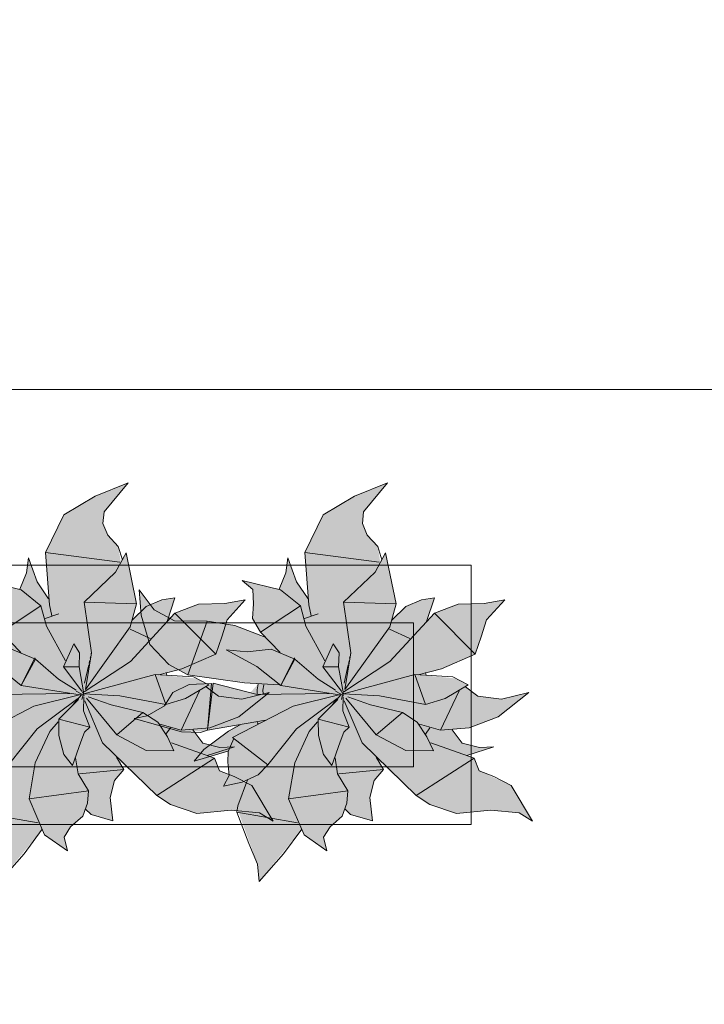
# Model space of a CAD drawing. Header units: millimetres. Extents: x -59761 to 112741, y -57975 to 46221.
# Tile 391 of 421: x 82846 to 84033, y -10067 to -8358. Entities that reach past the tile are written whole.
import ezdxf

# ---------------------------------------------------------------- set-up
doc = ezdxf.new("R2010")
doc.units = ezdxf.units.MM
for name, pattern in [('короткая штриховая', [282.222222, 141.111111, -141.111111]), ('Штриховая', [564.444447, 282.222223, -282.222223]), ('Штрихпунктирная', [670.277762, 352.777767, -176.388884, 0, -141.111112])]:
    doc.linetypes.add(name, pattern=pattern)
for name, color, linetype in [('Интерьер - Мебель', 7, 'Continuous'), ('Элемент модели - Границы зон', 7, 'Continuous'), ('Элемент Модели - Зона', 7, 'Continuous'), ('Элемент Модели - Оси', 2, 'Continuous')]:
    doc.layers.add(name, color=color, linetype=linetype)

msp = doc.modelspace()

# ---------------------------------------------------------------- hatches: boundary and pattern name
at = {"layer": 'Интерьер - Мебель', "linetype": 'Continuous', "lineweight": 0}
for points in [[(83034.1, -9161.92), (82976.86, -9185.35), (82922.54, -9217.93), (82890.68, -9283.32), (82896.07, -9363.23), (82877.31, -9335.48), (82861.22, -9292.44), (82857.59, -9318.31), (82845.95, -9346.91), (82781.81, -9331.79), (82800.42, -9347.31), (82800.14, -9390.13), (82799.54, -9397.7), (82813.86, -9421.11), (82821.91, -9430.06), (82768.01, -9409.55), (82727.22, -9403.05), (82671.13, -9401.64), (82629.4, -9382.62), (82602.92, -9347.87), (82606.74, -9391.67), (82621.45, -9442.88), (82654.73, -9477.57), (82687.77, -9495.58), (82809.55, -9511.28), (82795.65, -9526.55), (82731.55, -9509.89), (82689.59, -9511.92), (82661.81, -9526.25), (82646.94, -9548.96), (82616.8, -9566.58), (82594.48, -9571.37), (82676.76, -9594.15), (82715.74, -9593.45), (82772.19, -9582.69), (82720.43, -9621.28), (82698.27, -9645.3), (82757.61, -9628.39), (82757.83, -9658.32), (82759, -9669.92), (82749.66, -9688.65), (82791.08, -9677.55), (82773.41, -9728.17), (82808.35, -9823.85), (82811.17, -9853.92), (82885.07, -9763.36), (82889.19, -9773.04), (82928.77, -9800.8), (82922.83, -9776.97), (82934.18, -9759.2), (82955.51, -9740.68), (82959.54, -9729.36), (82969.86, -9737.6), (83007.6, -9749.02), (83003.03, -9708.18), (83010.61, -9678.66), (83026.73, -9659.87), (83014.96, -9641.14), (83083.74, -9704.8), (83107.56, -9720.6), (83153.35, -9735.87), (83212.84, -9730.08), (83262.09, -9734.85), (83285.48, -9749.34), (83248.63, -9687.54), (83192.69, -9661.9), (83183.98, -9640.06), (83171.29, -9635.1), (83218.49, -9620.11), (83193.32, -9621.33), (83163.62, -9613.76), (83146.26, -9590.84), (83175.64, -9587.47), (83225.75, -9568.35), (83278.74, -9526.31), (83231.32, -9537.88), (83190.47, -9532.7), (83169.09, -9516.38), (83173.79, -9512.58), (83153.05, -9501.8), (83087.18, -9495.17), (83127.42, -9484.89), (83185.84, -9459.8), (83205.78, -9399.75), (83237.28, -9365.1), (83201.79, -9371.33), (83156.22, -9372.74), (83115.26, -9388.5), (83101.52, -9403), (83115.29, -9362.01), (83092.55, -9365.49), (83065.52, -9376.87), (83041.27, -9400.71), (83048.66, -9372.12), (83030.63, -9283.96), (83021.47, -9300.57), (83016.88, -9272.97), (83007.74, -9263.08), (82996.01, -9246.74), (82990.32, -9232.66), (82992.44, -9212.69)], [(83484.1, -9161.92), (83426.86, -9185.35), (83372.54, -9217.93), (83340.68, -9283.32), (83346.07, -9363.23), (83327.31, -9335.48), (83311.22, -9292.44), (83307.59, -9318.31), (83295.95, -9346.91), (83231.81, -9331.79), (83250.42, -9347.31), (83250.14, -9390.13), (83249.54, -9397.7), (83263.86, -9421.11), (83271.91, -9430.06), (83218.01, -9409.55), (83177.22, -9403.05), (83121.13, -9401.64), (83079.4, -9382.62), (83052.92, -9347.87), (83056.74, -9391.67), (83071.45, -9442.88), (83104.73, -9477.57), (83137.77, -9495.58), (83259.55, -9511.28), (83245.65, -9526.55), (83181.55, -9509.89), (83139.59, -9511.92), (83111.81, -9526.25), (83096.94, -9548.96), (83066.8, -9566.58), (83044.48, -9571.37), (83126.76, -9594.15), (83165.74, -9593.45), (83222.19, -9582.69), (83170.43, -9621.28), (83148.27, -9645.3), (83207.61, -9628.39), (83207.83, -9658.32), (83209, -9669.92), (83199.66, -9688.65), (83241.08, -9677.55), (83223.41, -9728.17), (83258.35, -9823.85), (83261.17, -9853.92), (83335.07, -9763.36), (83339.19, -9773.04), (83378.77, -9800.8), (83372.83, -9776.97), (83384.18, -9759.2), (83405.51, -9740.68), (83409.54, -9729.36), (83419.86, -9737.6), (83457.6, -9749.02), (83453.03, -9708.18), (83460.61, -9678.66), (83476.73, -9659.87), (83464.96, -9641.14), (83533.74, -9704.8), (83557.56, -9720.6), (83603.35, -9735.87), (83662.84, -9730.08), (83712.09, -9734.85), (83735.48, -9749.34), (83698.63, -9687.54), (83642.69, -9661.9), (83633.98, -9640.06), (83621.29, -9635.1), (83668.49, -9620.11), (83643.32, -9621.33), (83613.62, -9613.76), (83596.26, -9590.84), (83625.64, -9587.47), (83675.75, -9568.35), (83728.74, -9526.31), (83681.32, -9537.88), (83640.47, -9532.7), (83619.09, -9516.38), (83623.79, -9512.58), (83603.05, -9501.8), (83537.18, -9495.17), (83577.42, -9484.89), (83635.84, -9459.8), (83655.78, -9399.75), (83687.28, -9365.1), (83651.79, -9371.33), (83606.22, -9372.74), (83565.26, -9388.5), (83551.52, -9403), (83565.29, -9362.01), (83542.55, -9365.49), (83515.52, -9376.87), (83491.27, -9400.71), (83498.66, -9372.12), (83480.63, -9283.96), (83471.47, -9300.57), (83466.88, -9272.97), (83457.74, -9263.08), (83446.01, -9246.74), (83440.32, -9232.66), (83442.44, -9212.69)]]:
    msp.add_hatch(color=255, dxfattribs=at).paths.add_polyline_path(points)

# ---------------------------------------------------------------- linework, layer by layer
at = {"layer": 'Интерьер - Мебель', "color": 7, "linetype": 'Continuous', "lineweight": 15}
for p, q in [((83034.1, -9161.92), (82976.86, -9185.35)), ((83034.1, -9161.92), (82976.86, -9185.35)), ((83034.1, -9161.92), (82992.44, -9212.69)), ((83034.1, -9161.92), (82992.44, -9212.69)), ((83484.1, -9161.92), (83426.86, -9185.35)), ((83484.1, -9161.92), (83426.86, -9185.35)), ((83484.1, -9161.92), (83442.44, -9212.69)), ((83484.1, -9161.92), (83442.44, -9212.69)), ((82976.86, -9185.35), (82922.54, -9217.93)), ((82976.86, -9185.35), (82922.54, -9217.93)), ((83426.86, -9185.35), (83372.54, -9217.93)), ((83426.86, -9185.35), (83372.54, -9217.93)), ((82922.54, -9217.93), (82890.68, -9283.32)), ((82922.54, -9217.93), (82890.68, -9283.32)), ((82992.44, -9212.69), (82990.32, -9232.66)), ((82992.44, -9212.69), (82990.32, -9232.66)), ((83372.54, -9217.93), (83340.68, -9283.32)), ((83372.54, -9217.93), (83340.68, -9283.32)), ((83442.44, -9212.69), (83440.32, -9232.66)), ((83442.44, -9212.69), (83440.32, -9232.66)), ((82990.32, -9232.66), (82998.61, -9253.19)), ((82990.32, -9232.66), (82998.61, -9253.19)), ((83440.32, -9232.66), (83448.61, -9253.19)), ((83440.32, -9232.66), (83448.61, -9253.19)), ((82998.61, -9253.19), (83016.88, -9272.97)), ((82998.61, -9253.19), (83016.88, -9272.97)), ((83448.61, -9253.19), (83466.88, -9272.97)), ((83448.61, -9253.19), (83466.88, -9272.97)), ((83016.88, -9272.97), (83024.18, -9295.76)), ((83016.88, -9272.97), (83024.18, -9295.76)), ((83466.88, -9272.97), (83474.18, -9295.76)), ((83466.88, -9272.97), (83474.18, -9295.76)), ((82861.22, -9292.44), (82857.59, -9318.31)), ((82861.22, -9292.44), (82857.59, -9318.31)), ((82861.22, -9292.44), (82876.2, -9333.84)), ((82861.22, -9292.44), (82876.2, -9333.84)), ((82890.68, -9283.32), (83019.68, -9299.61)), ((82890.68, -9283.32), (82897.56, -9373.87)), ((82890.68, -9283.32), (83019.68, -9299.61)), ((82890.68, -9283.32), (82897.56, -9373.87)), ((83030.63, -9283.96), (83012.3, -9317.18)), ((83030.63, -9283.96), (83012.3, -9317.18)), ((83030.63, -9283.96), (83048.66, -9372.12)), ((83030.63, -9283.96), (83048.66, -9372.12)), ((83311.22, -9292.44), (83307.59, -9318.31)), ((83311.22, -9292.44), (83307.59, -9318.31)), ((83311.22, -9292.44), (83326.2, -9333.84)), ((83311.22, -9292.44), (83326.2, -9333.84)), ((83340.68, -9283.32), (83469.68, -9299.61)), ((83340.68, -9283.32), (83347.56, -9373.87)), ((83340.68, -9283.32), (83469.68, -9299.61)), ((83340.68, -9283.32), (83347.56, -9373.87)), ((83480.63, -9283.96), (83462.3, -9317.18)), ((83480.63, -9283.96), (83462.3, -9317.18)), ((83480.63, -9283.96), (83498.66, -9372.12)), ((83480.63, -9283.96), (83498.66, -9372.12)), ((82857.59, -9318.31), (82845.95, -9346.91)), ((82857.59, -9318.31), (82845.95, -9346.91)), ((83012.3, -9317.18), (82957.47, -9369.38)), ((83012.3, -9317.18), (82957.47, -9369.38)), ((83307.59, -9318.31), (83295.95, -9346.91)), ((83307.59, -9318.31), (83295.95, -9346.91)), ((83462.3, -9317.18), (83407.47, -9369.38)), ((83462.3, -9317.18), (83407.47, -9369.38)), ((82781.81, -9331.79), (82848.41, -9348.17)), ((82781.81, -9331.79), (82848.41, -9348.17)), ((82876.2, -9333.84), (82896.07, -9363.23)), ((82876.2, -9333.84), (82896.07, -9363.23)), ((83231.81, -9331.79), (83250.42, -9347.31)), ((83231.81, -9331.79), (83298.41, -9348.17)), ((83231.81, -9331.79), (83250.42, -9347.31)), ((83231.81, -9331.79), (83298.41, -9348.17)), ((83326.2, -9333.84), (83346.07, -9363.23)), ((83326.2, -9333.84), (83346.07, -9363.23)), ((82848.41, -9348.17), (82882.79, -9375.65)), ((82848.41, -9348.17), (82882.79, -9375.65)), ((83052.92, -9347.87), (83056.74, -9391.67)), ((83052.92, -9347.87), (83079.4, -9382.62)), ((83052.92, -9347.87), (83056.74, -9391.67)), ((83052.92, -9347.87), (83079.4, -9382.62)), ((83115.29, -9362), (83092.55, -9365.49)), ((83115.29, -9362), (83092.55, -9365.49)), ((83115.29, -9362), (83101.52, -9403)), ((83115.29, -9362), (83101.52, -9403)), ((83250.42, -9347.31), (83251.58, -9372.16)), ((83250.42, -9347.31), (83251.58, -9372.16)), ((83298.41, -9348.17), (83332.79, -9375.65)), ((83298.41, -9348.17), (83332.79, -9375.65)), ((83565.29, -9362), (83542.55, -9365.49)), ((83565.29, -9362), (83542.55, -9365.49)), ((83565.29, -9362), (83551.52, -9403)), ((83565.29, -9362), (83551.52, -9403)), ((82882.79, -9375.65), (82813.86, -9421.11)), ((82882.79, -9375.65), (82813.86, -9421.11)), ((82882.79, -9375.65), (82892.48, -9411.21)), ((82882.79, -9375.65), (82892.48, -9411.21)), ((82897.56, -9373.87), (82901.48, -9392.91)), ((82897.56, -9373.87), (82901.48, -9392.91)), ((82957.47, -9369.38), (83048.66, -9372.11)), ((82957.47, -9369.38), (82970.3, -9457.25)), ((82957.47, -9369.38), (83048.66, -9372.11)), ((82957.47, -9369.38), (82970.3, -9457.25)), ((83048.66, -9372.12), (83037.63, -9412.13)), ((83048.66, -9372.12), (83037.63, -9412.13)), ((83065.52, -9376.86), (83041.27, -9400.71)), ((83065.52, -9376.86), (83041.27, -9400.71)), ((83092.55, -9365.49), (83065.52, -9376.86)), ((83092.55, -9365.49), (83065.52, -9376.86)), ((83156.22, -9372.74), (83115.26, -9388.5)), ((83156.22, -9372.74), (83115.26, -9388.5)), ((83201.79, -9371.33), (83156.22, -9372.74)), ((83201.79, -9371.33), (83156.22, -9372.74)), ((83237.28, -9365.1), (83201.79, -9371.33)), ((83237.28, -9365.1), (83201.79, -9371.33)), ((83237.28, -9365.1), (83205.78, -9399.75)), ((83237.28, -9365.1), (83205.78, -9399.75)), ((83251.58, -9372.16), (83249.54, -9397.7)), ((83251.58, -9372.16), (83249.54, -9397.7)), ((83332.79, -9375.65), (83263.86, -9421.11)), ((83332.79, -9375.65), (83263.86, -9421.11)), ((83332.79, -9375.65), (83342.48, -9411.21)), ((83332.79, -9375.65), (83342.48, -9411.21)), ((83347.56, -9373.87), (83351.48, -9392.91)), ((83347.56, -9373.87), (83351.48, -9392.91)), ((83407.47, -9369.38), (83498.66, -9372.11)), ((83407.47, -9369.38), (83420.3, -9457.25)), ((83407.47, -9369.38), (83498.66, -9372.11)), ((83407.47, -9369.38), (83420.3, -9457.25)), ((83498.66, -9372.12), (83487.63, -9412.13)), ((83498.66, -9372.12), (83487.63, -9412.13)), ((83515.52, -9376.86), (83491.27, -9400.71)), ((83515.52, -9376.86), (83491.27, -9400.71)), ((83542.55, -9365.49), (83515.52, -9376.86)), ((83542.55, -9365.49), (83515.52, -9376.86)), ((83606.22, -9372.74), (83565.26, -9388.5)), ((83606.22, -9372.74), (83565.26, -9388.5)), ((83651.79, -9371.33), (83606.22, -9372.74)), ((83651.79, -9371.33), (83606.22, -9372.74)), ((83687.28, -9365.1), (83651.79, -9371.33)), ((83687.28, -9365.1), (83651.79, -9371.33)), ((83687.28, -9365.1), (83655.78, -9399.75)), ((83687.28, -9365.1), (83655.78, -9399.75)), ((82913.71, -9389.62), (82889.86, -9397.84)), ((82913.71, -9389.62), (82889.86, -9397.84)), ((83115.26, -9388.5), (83038.08, -9471.99)), ((83115.26, -9388.5), (83038.08, -9471.99)), ((83056.74, -9391.67), (83071.45, -9442.88)), ((83056.74, -9391.67), (83071.45, -9442.88)), ((83079.4, -9382.62), (83114.45, -9401.59)), ((83079.4, -9382.62), (83114.45, -9401.59)), ((83115.26, -9388.5), (83185.84, -9459.8)), ((83115.26, -9388.5), (83185.84, -9459.8)), ((83249.54, -9397.7), (83263.86, -9421.11)), ((83249.54, -9397.7), (83263.86, -9421.11)), ((83363.71, -9389.62), (83339.86, -9397.84)), ((83363.71, -9389.62), (83339.86, -9397.84)), ((83565.26, -9388.5), (83488.08, -9471.99)), ((83565.26, -9388.5), (83488.08, -9471.99)), ((83565.26, -9388.5), (83635.84, -9459.8)), ((83565.26, -9388.5), (83635.84, -9459.8)), ((82892.48, -9411.21), (82925.12, -9471.09)), ((82892.48, -9411.21), (82925.12, -9471.09)), ((83037.63, -9412.13), (82960, -9520.82)), ((83037.63, -9412.13), (82960, -9520.82)), ((83114.45, -9401.59), (83170.83, -9402.04)), ((83114.45, -9401.59), (83170.83, -9402.04)), ((83170.83, -9402.04), (83137.77, -9495.58)), ((83170.83, -9402.04), (83137.77, -9495.58)), ((83170.83, -9402.04), (83219.32, -9409.76)), ((83170.83, -9402.04), (83219.32, -9409.76)), ((83205.78, -9399.75), (83196.61, -9429.6)), ((83205.78, -9399.75), (83196.61, -9429.6)), ((83219.32, -9409.76), (83271.91, -9430.06)), ((83219.32, -9409.76), (83271.91, -9430.06)), ((83342.48, -9411.21), (83375.12, -9471.09)), ((83342.48, -9411.21), (83375.12, -9471.09)), ((83487.63, -9412.13), (83410, -9520.82)), ((83487.63, -9412.13), (83410, -9520.82)), ((83655.78, -9399.75), (83646.61, -9429.6)), ((83655.78, -9399.75), (83646.61, -9429.6)), ((82813.86, -9421.11), (82847.74, -9456.57)), ((82813.86, -9421.11), (82847.74, -9456.57)), ((83037.59, -9416.37), (83072.36, -9432.33)), ((83037.59, -9416.37), (83072.36, -9432.33)), ((83196.61, -9429.6), (83185.84, -9459.8)), ((83196.61, -9429.6), (83185.84, -9459.8)), ((83263.86, -9421.11), (83297.74, -9456.57)), ((83263.86, -9421.11), (83297.74, -9456.57)), ((83487.59, -9416.37), (83522.36, -9432.33)), ((83487.59, -9416.37), (83522.36, -9432.33)), ((83646.61, -9429.6), (83635.84, -9459.8)), ((83646.61, -9429.6), (83635.84, -9459.8)), ((82939.69, -9441.52), (82921.86, -9481.59)), ((82939.69, -9441.52), (82921.86, -9481.59)), ((82939.69, -9441.52), (82949.91, -9457.45)), ((82939.69, -9441.52), (82949.91, -9457.45)), ((83071.45, -9442.88), (83104.73, -9477.57)), ((83071.45, -9442.88), (83104.73, -9477.57)), ((83389.69, -9441.52), (83371.86, -9481.59)), ((83389.69, -9441.52), (83371.86, -9481.59)), ((83389.69, -9441.52), (83399.91, -9457.45)), ((83389.69, -9441.52), (83399.91, -9457.45)), ((82831.87, -9450.71), (82873.3, -9468.31)), ((82831.87, -9450.71), (82873.3, -9468.31)), ((82872.46, -9465.7), (82848.76, -9514.02)), ((82872.46, -9465.7), (82848.76, -9514.02)), ((82872.46, -9465.7), (82873.3, -9468.31)), ((82872.46, -9465.7), (82873.3, -9468.31)), ((82949.91, -9457.45), (82949.05, -9481.34)), ((82949.91, -9457.45), (82949.05, -9481.34)), ((82970.3, -9457.25), (82960, -9520.82)), ((82970.3, -9457.25), (82960, -9520.82)), ((82968.57, -9464.39), (82968.08, -9466.62)), ((82968.57, -9464.39), (82968.08, -9466.62)), ((82970.03, -9457.69), (82969.78, -9458.81)), ((82970.03, -9457.69), (82969.78, -9458.81)), ((83185.84, -9459.8), (83127.42, -9484.89)), ((83185.84, -9459.8), (83127.42, -9484.89)), ((83203.92, -9452.1), (83240.75, -9455.35)), ((83203.92, -9452.1), (83257.51, -9481.04)), ((83203.92, -9452.1), (83240.75, -9455.35)), ((83203.92, -9452.1), (83257.51, -9481.04)), ((83281.87, -9450.71), (83240.75, -9455.35)), ((83281.87, -9450.71), (83240.75, -9455.35)), ((83281.87, -9450.71), (83323.3, -9468.31)), ((83281.87, -9450.71), (83323.3, -9468.31)), ((83322.46, -9465.7), (83298.76, -9514.02)), ((83322.46, -9465.7), (83298.76, -9514.02)), ((83322.46, -9465.7), (83323.3, -9468.31)), ((83322.46, -9465.7), (83323.3, -9468.31)), ((83399.91, -9457.45), (83399.05, -9481.34)), ((83399.91, -9457.45), (83399.05, -9481.34)), ((83420.3, -9457.25), (83410, -9520.82)), ((83420.3, -9457.25), (83410, -9520.82)), ((83418.57, -9464.39), (83418.08, -9466.62)), ((83418.57, -9464.39), (83418.08, -9466.62)), ((83420.03, -9457.69), (83419.78, -9458.81)), ((83420.03, -9457.69), (83419.78, -9458.81)), ((83635.84, -9459.8), (83577.42, -9484.89)), ((83635.84, -9459.8), (83577.42, -9484.89)), ((82807.51, -9481.04), (82848.76, -9514.02)), ((82807.51, -9481.04), (82848.76, -9514.02)), ((82873.3, -9468.31), (82848.76, -9514.02)), ((82873.3, -9468.31), (82848.76, -9514.02)), ((82873.3, -9468.31), (82913.37, -9502.94)), ((82873.3, -9468.31), (82913.37, -9502.94)), ((82949.05, -9481.34), (82921.86, -9481.59)), ((82949.05, -9481.34), (82921.86, -9481.59)), ((82921.86, -9481.59), (82953.88, -9523.87)), ((82921.86, -9481.59), (82953.88, -9523.87)), ((82949.05, -9481.34), (82957.33, -9528.43)), ((82949.05, -9481.34), (82957.33, -9528.43)), ((83038.08, -9471.99), (82958.01, -9524.75)), ((83038.08, -9471.99), (82958.01, -9524.75)), ((82965.64, -9477.78), (82958.6, -9510.1)), ((82965.64, -9477.78), (82958.6, -9510.1)), ((82967.11, -9471.09), (82966.14, -9475.55)), ((82967.11, -9471.09), (82966.14, -9475.55)), ((83104.73, -9477.57), (83137.77, -9495.58)), ((83104.73, -9477.57), (83137.77, -9495.58)), ((83257.51, -9481.04), (83298.76, -9514.02)), ((83257.51, -9481.04), (83298.76, -9514.02)), ((83323.3, -9468.31), (83298.76, -9514.02)), ((83323.3, -9468.31), (83298.76, -9514.02)), ((83323.3, -9468.31), (83363.37, -9502.94)), ((83323.3, -9468.31), (83363.37, -9502.94)), ((83399.05, -9481.34), (83371.86, -9481.59)), ((83399.05, -9481.34), (83371.86, -9481.59)), ((83371.86, -9481.59), (83403.88, -9523.87)), ((83371.86, -9481.59), (83403.88, -9523.87)), ((83399.05, -9481.34), (83407.33, -9528.43)), ((83399.05, -9481.34), (83407.33, -9528.43)), ((83488.08, -9471.99), (83408.01, -9524.75)), ((83488.08, -9471.99), (83408.01, -9524.75)), ((83415.64, -9477.78), (83408.6, -9510.1)), ((83415.64, -9477.78), (83408.6, -9510.1)), ((83417.11, -9471.09), (83416.14, -9475.55)), ((83417.11, -9471.09), (83416.14, -9475.55)), ((83081.18, -9494.81), (82957.33, -9528.43)), ((83081.18, -9494.81), (82957.33, -9528.43)), ((83081.18, -9494.81), (83147.21, -9498.76)), ((83081.18, -9494.81), (83099.5, -9546.65)), ((83081.18, -9494.81), (83147.21, -9498.76)), ((83081.18, -9494.81), (83099.5, -9546.65)), ((83127.42, -9484.89), (83087.21, -9495.16)), ((83127.42, -9484.89), (83087.21, -9495.16)), ((83099.79, -9491.57), (83101.19, -9495.93)), ((83099.79, -9491.57), (83101.19, -9495.93)), ((83137.77, -9495.58), (83235.92, -9509.37)), ((83137.77, -9495.58), (83235.92, -9509.37)), ((83147.21, -9498.76), (83173.79, -9512.58)), ((83147.21, -9498.76), (83173.79, -9512.58)), ((83531.18, -9494.81), (83407.33, -9528.43)), ((83531.18, -9494.81), (83407.33, -9528.43)), ((83531.18, -9494.81), (83597.21, -9498.76)), ((83531.18, -9494.81), (83549.5, -9546.65)), ((83531.18, -9494.81), (83597.21, -9498.76)), ((83531.18, -9494.81), (83549.5, -9546.65)), ((83577.42, -9484.89), (83537.21, -9495.16)), ((83577.42, -9484.89), (83537.21, -9495.16)), ((83549.79, -9491.57), (83551.19, -9495.93)), ((83549.79, -9491.57), (83551.19, -9495.93)), ((83597.21, -9498.76), (83623.79, -9512.58)), ((83597.21, -9498.76), (83623.79, -9512.58)), ((82848.76, -9514.02), (82950.79, -9529.93)), ((82848.76, -9514.02), (82950.79, -9529.93)), ((82913.37, -9502.94), (82943.73, -9522.13)), ((82913.37, -9502.94), (82943.73, -9522.13)), ((83139.6, -9511.92), (83111.81, -9526.25)), ((83139.6, -9511.92), (83111.81, -9526.25)), ((83173.79, -9512.58), (83133.75, -9536.51)), ((83173.79, -9512.58), (83133.75, -9536.51)), ((83178.36, -9510.57), (83139.6, -9511.92)), ((83178.36, -9510.57), (83139.6, -9511.92)), ((83169.09, -9516.38), (83190.47, -9532.7)), ((83169.09, -9516.38), (83190.47, -9532.7)), ((83178.36, -9510.57), (83171.9, -9591.43)), ((83178.36, -9510.57), (83171.9, -9591.43)), ((83181.55, -9509.89), (83172.43, -9587.03)), ((83181.55, -9509.89), (83172.43, -9587.03)), ((83181.55, -9509.89), (83258.01, -9529.77)), ((83181.55, -9509.89), (83258.01, -9529.77)), ((83235.92, -9509.37), (83295.93, -9512.58)), ((83235.92, -9509.37), (83295.93, -9512.58)), ((83259.55, -9511.28), (83257.53, -9521.35)), ((83259.55, -9511.28), (83257.53, -9521.35)), ((83269.42, -9512.55), (83267.56, -9521.82)), ((83269.42, -9512.55), (83267.56, -9521.82)), ((83298.76, -9514.02), (83400.79, -9529.93)), ((83298.76, -9514.02), (83400.79, -9529.93)), ((83363.37, -9502.94), (83393.73, -9522.13)), ((83363.37, -9502.94), (83393.73, -9522.13)), ((83623.79, -9512.58), (83583.75, -9536.51)), ((83623.79, -9512.58), (83583.75, -9536.51)), ((83619.09, -9516.38), (83640.47, -9532.7)), ((83619.09, -9516.38), (83640.47, -9532.7)), ((82932.94, -9527.63), (82808.01, -9529.77)), ((82932.94, -9527.63), (82808.01, -9529.77)), ((82951.74, -9529.8), (82870.45, -9549.79)), ((82951.74, -9529.8), (82870.45, -9549.79)), ((82952.96, -9530.08), (82938.5, -9546.98)), ((82952.96, -9530.08), (82938.5, -9546.98)), ((82943.88, -9523.56), (82957.78, -9531.02)), ((82943.88, -9523.56), (82957.78, -9531.02)), ((82955.73, -9530.08), (82953.82, -9538)), ((82955.73, -9530.08), (82953.82, -9538)), ((82954.18, -9524.42), (82957.78, -9531.02)), ((82954.18, -9524.42), (82957.78, -9531.02)), ((82956.83, -9525.56), (82956.28, -9527.82)), ((82956.83, -9525.56), (82956.28, -9527.82)), ((82956.47, -9527.29), (82957.33, -9528.43)), ((82956.47, -9527.29), (82957.33, -9528.43)), ((82957.18, -9533.85), (82956.53, -9557.81)), ((82957.18, -9533.85), (82956.53, -9557.81)), ((82957.33, -9528.43), (83019.73, -9531.7)), ((82957.33, -9528.43), (83019.73, -9531.7)), ((82964.82, -9533.52), (83004.36, -9547.55)), ((82964.82, -9533.52), (83004.36, -9547.55)), ((83019.73, -9531.7), (83099.5, -9546.65)), ((83019.73, -9531.7), (83099.5, -9546.65)), ((83111.81, -9526.25), (83096.94, -9548.96)), ((83111.81, -9526.25), (83096.94, -9548.96)), ((83158.02, -9523.32), (83125.72, -9591.22)), ((83158.02, -9523.32), (83125.72, -9591.22)), ((83190.47, -9532.7), (83231.32, -9537.88)), ((83190.47, -9532.7), (83231.32, -9537.88)), ((83278.74, -9526.31), (83225.75, -9568.35)), ((83278.74, -9526.31), (83225.75, -9568.35)), ((83278.74, -9526.31), (83231.32, -9537.88)), ((83278.74, -9526.31), (83231.32, -9537.88)), ((83257.53, -9521.35), (83257.98, -9529.15)), ((83257.53, -9521.35), (83257.98, -9529.15)), ((83382.94, -9527.63), (83258.01, -9529.77)), ((83382.94, -9527.63), (83258.01, -9529.77)), ((83267.56, -9521.82), (83267.94, -9528.36)), ((83267.56, -9521.82), (83267.94, -9528.36)), ((83401.74, -9529.8), (83320.45, -9549.79)), ((83401.74, -9529.8), (83320.45, -9549.79)), ((83402.96, -9530.08), (83388.5, -9546.98)), ((83402.96, -9530.08), (83388.5, -9546.98)), ((83393.88, -9523.56), (83407.78, -9531.02)), ((83393.88, -9523.56), (83407.78, -9531.02)), ((83405.73, -9530.08), (83403.82, -9538)), ((83405.73, -9530.08), (83403.82, -9538)), ((83404.18, -9524.42), (83407.78, -9531.02)), ((83404.18, -9524.42), (83407.78, -9531.02)), ((83406.83, -9525.56), (83406.28, -9527.82)), ((83406.83, -9525.56), (83406.28, -9527.82)), ((83406.47, -9527.29), (83407.33, -9528.43)), ((83406.47, -9527.29), (83407.33, -9528.43)), ((83407.18, -9533.85), (83406.53, -9557.81)), ((83407.18, -9533.85), (83406.53, -9557.81)), ((83407.33, -9528.43), (83469.73, -9531.7)), ((83407.33, -9528.43), (83469.73, -9531.7)), ((83414.82, -9533.52), (83454.36, -9547.55)), ((83414.82, -9533.52), (83454.36, -9547.55)), ((83469.73, -9531.7), (83549.5, -9546.65)), ((83469.73, -9531.7), (83549.5, -9546.65)), ((83608.02, -9523.32), (83575.72, -9591.22)), ((83608.02, -9523.32), (83575.72, -9591.22)), ((83640.47, -9532.7), (83681.32, -9537.88)), ((83640.47, -9532.7), (83681.32, -9537.88)), ((83728.74, -9526.31), (83675.75, -9568.35)), ((83728.74, -9526.31), (83675.75, -9568.35)), ((83728.74, -9526.31), (83681.32, -9537.88)), ((83728.74, -9526.31), (83681.32, -9537.88)), ((82870.45, -9549.79), (82765.27, -9604.43)), ((82870.45, -9549.79), (82765.27, -9604.43)), ((82946.54, -9536.48), (82876.2, -9588.99)), ((82946.54, -9536.48), (82876.2, -9588.99)), ((82947.66, -9538.18), (82913.55, -9572.61)), ((82947.66, -9538.18), (82913.55, -9572.61)), ((82958.86, -9540.3), (82989.7, -9613.44)), ((82958.86, -9540.3), (82989.7, -9613.44)), ((82961.56, -9535.62), (83014.29, -9599.79)), ((82961.56, -9535.62), (83014.29, -9599.79)), ((83004.36, -9547.55), (83059.72, -9560.76)), ((83004.36, -9547.55), (83059.72, -9560.76)), ((83096.94, -9548.96), (83066.8, -9566.58)), ((83096.94, -9548.96), (83066.8, -9566.58)), ((83133.75, -9536.51), (83099.5, -9546.65)), ((83133.75, -9536.51), (83099.5, -9546.65)), ((83320.45, -9549.79), (83215.27, -9604.43)), ((83320.45, -9549.79), (83215.27, -9604.43)), ((83396.54, -9536.48), (83326.2, -9588.99)), ((83396.54, -9536.48), (83326.2, -9588.99)), ((83397.66, -9538.18), (83363.55, -9572.61)), ((83397.66, -9538.18), (83363.55, -9572.61)), ((83408.86, -9540.3), (83439.7, -9613.44)), ((83408.86, -9540.3), (83439.7, -9613.44)), ((83411.56, -9535.62), (83464.29, -9599.79)), ((83411.56, -9535.62), (83464.29, -9599.79)), ((83454.36, -9547.55), (83509.72, -9560.76)), ((83454.36, -9547.55), (83509.72, -9560.76)), ((83583.75, -9536.51), (83549.5, -9546.65)), ((83583.75, -9536.51), (83549.5, -9546.65)), ((82956.53, -9557.81), (82967.32, -9586.17)), ((82956.53, -9557.81), (82967.32, -9586.17)), ((83059.72, -9560.76), (83014.29, -9599.79)), ((83059.72, -9560.76), (83014.29, -9599.79)), ((83066.8, -9566.58), (83044.48, -9571.37)), ((83066.8, -9566.58), (83044.48, -9571.37)), ((83059.72, -9560.76), (83085.55, -9577.53)), ((83059.72, -9560.76), (83085.55, -9577.53)), ((83225.75, -9568.35), (83175.64, -9587.47)), ((83225.75, -9568.35), (83175.64, -9587.47)), ((83406.53, -9557.81), (83417.32, -9586.17)), ((83406.53, -9557.81), (83417.32, -9586.17)), ((83509.72, -9560.76), (83464.29, -9599.79)), ((83509.72, -9560.76), (83464.29, -9599.79)), ((83509.72, -9560.76), (83535.55, -9577.53)), ((83509.72, -9560.76), (83535.55, -9577.53)), ((83675.75, -9568.35), (83625.64, -9587.47)), ((83675.75, -9568.35), (83625.64, -9587.47)), ((82912.71, -9577.12), (82898.26, -9594.02)), ((82912.71, -9577.12), (82898.26, -9594.02)), ((82913.55, -9572.61), (82967.32, -9586.17)), ((82913.55, -9572.61), (82913.95, -9600.41)), ((82913.55, -9572.61), (82967.32, -9586.17)), ((82913.55, -9572.61), (82913.95, -9600.41)), ((83044.48, -9571.37), (83126.76, -9594.15)), ((83044.48, -9571.37), (83126.76, -9594.15)), ((83085.55, -9577.53), (83102.3, -9603.21)), ((83085.55, -9577.53), (83102.3, -9603.21)), ((83089.08, -9581.04), (83125.72, -9591.22)), ((83089.08, -9581.04), (83125.72, -9591.22)), ((83272.48, -9573.94), (83171.9, -9591.43)), ((83272.48, -9573.94), (83171.9, -9591.43)), ((83228.3, -9582), (83208.32, -9593.38)), ((83228.3, -9582), (83208.32, -9593.38)), ((83257.78, -9578.25), (83259.27, -9580.51)), ((83257.78, -9578.25), (83259.27, -9580.51)), ((83362.71, -9577.12), (83348.26, -9594.02)), ((83362.71, -9577.12), (83348.26, -9594.02)), ((83363.55, -9572.61), (83417.32, -9586.17)), ((83363.55, -9572.61), (83363.95, -9600.41)), ((83363.55, -9572.61), (83417.32, -9586.17)), ((83363.55, -9572.61), (83363.95, -9600.41)), ((83535.55, -9577.53), (83552.3, -9603.21)), ((83535.55, -9577.53), (83552.3, -9603.21)), ((83539.08, -9581.04), (83575.72, -9591.22)), ((83539.08, -9581.04), (83575.72, -9591.22)), ((82876.2, -9588.99), (82826.3, -9651.29)), ((82876.2, -9588.99), (82826.3, -9651.29)), ((82898.26, -9594.02), (82873.04, -9648.23)), ((82898.26, -9594.02), (82873.04, -9648.23)), ((82913.95, -9600.41), (82922.62, -9633.92)), ((82913.95, -9600.41), (82922.62, -9633.92)), ((82958.25, -9595.09), (82951.69, -9611.83)), ((82958.25, -9595.09), (82951.69, -9611.83)), ((82967.32, -9586.17), (82958.25, -9595.09)), ((82967.32, -9586.17), (82958.25, -9595.09)), ((83014.29, -9599.79), (83065.45, -9626.46)), ((83014.29, -9599.79), (83065.45, -9626.46)), ((83107.37, -9587.17), (83099.63, -9598.33)), ((83107.37, -9587.17), (83099.63, -9598.33)), ((83175.64, -9587.47), (83125.72, -9591.22)), ((83175.64, -9587.47), (83125.72, -9591.22)), ((83126.76, -9594.15), (83159.57, -9595.47)), ((83126.76, -9594.15), (83159.57, -9595.47)), ((83146.26, -9590.84), (83163.62, -9613.76)), ((83146.26, -9590.84), (83163.62, -9613.76)), ((83171.9, -9591.43), (83159.57, -9595.47)), ((83171.9, -9591.43), (83159.57, -9595.47)), ((83208.32, -9593.38), (83165.58, -9624.86)), ((83208.32, -9593.38), (83165.58, -9624.86)), ((83326.2, -9588.99), (83276.3, -9651.29)), ((83326.2, -9588.99), (83276.3, -9651.29)), ((83348.26, -9594.02), (83323.04, -9648.23)), ((83348.26, -9594.02), (83323.04, -9648.23)), ((83363.95, -9600.41), (83372.62, -9633.92)), ((83363.95, -9600.41), (83372.62, -9633.92)), ((83408.25, -9595.09), (83401.69, -9611.83)), ((83408.25, -9595.09), (83401.69, -9611.83)), ((83417.32, -9586.17), (83408.25, -9595.09)), ((83417.32, -9586.17), (83408.25, -9595.09)), ((83464.29, -9599.79), (83515.45, -9626.46)), ((83464.29, -9599.79), (83515.45, -9626.46)), ((83557.37, -9587.17), (83549.63, -9598.33)), ((83557.37, -9587.17), (83549.63, -9598.33)), ((83625.64, -9587.47), (83575.72, -9591.22)), ((83625.64, -9587.47), (83575.72, -9591.22)), ((83596.26, -9590.84), (83613.62, -9613.76)), ((83596.26, -9590.84), (83613.62, -9613.76)), ((82951.69, -9611.83), (82937.47, -9652.53)), ((82951.69, -9611.83), (82937.47, -9652.53)), ((82989.7, -9613.44), (83083.74, -9704.8)), ((82989.7, -9613.44), (83083.74, -9704.8)), ((83102.3, -9603.21), (83113.44, -9627.31)), ((83102.3, -9603.21), (83113.44, -9627.31)), ((83109.01, -9613.22), (83183.98, -9640.06)), ((83109.01, -9613.22), (83183.98, -9640.06)), ((83163.62, -9613.76), (83193.32, -9621.33)), ((83163.62, -9613.76), (83193.32, -9621.33)), ((83217.3, -9606), (83207.61, -9628.39)), ((83217.3, -9606), (83207.61, -9628.39)), ((83215.27, -9604.43), (83276.3, -9651.29)), ((83215.27, -9604.43), (83276.3, -9651.29)), ((83401.69, -9611.83), (83387.47, -9652.53)), ((83401.69, -9611.83), (83387.47, -9652.53)), ((83439.7, -9613.44), (83533.74, -9704.8)), ((83439.7, -9613.44), (83533.74, -9704.8)), ((83552.3, -9603.21), (83563.44, -9627.31)), ((83552.3, -9603.21), (83563.44, -9627.31)), ((83559.01, -9613.22), (83633.98, -9640.06)), ((83559.01, -9613.22), (83633.98, -9640.06)), ((83613.62, -9613.76), (83643.32, -9621.33)), ((83613.62, -9613.76), (83643.32, -9621.33)), ((82922.62, -9633.92), (82937.47, -9652.53)), ((82922.62, -9633.92), (82937.47, -9652.53)), ((83065.45, -9626.46), (83113.44, -9627.31)), ((83065.45, -9626.46), (83113.44, -9627.31)), ((83165.58, -9624.86), (83148.27, -9645.3)), ((83165.58, -9624.86), (83148.27, -9645.3)), ((83206.94, -9627.75), (83148.27, -9645.3)), ((83206.94, -9627.75), (83148.27, -9645.3)), ((83218.49, -9620.11), (83171.29, -9635.1)), ((83218.49, -9620.11), (83171.29, -9635.1)), ((83218.49, -9620.11), (83193.32, -9621.33)), ((83218.49, -9620.11), (83193.32, -9621.33)), ((83207.61, -9628.39), (83206.67, -9646.71)), ((83207.61, -9628.39), (83206.67, -9646.71)), ((83372.62, -9633.92), (83387.47, -9652.53)), ((83372.62, -9633.92), (83387.47, -9652.53)), ((83515.45, -9626.46), (83563.44, -9627.31)), ((83515.45, -9626.46), (83563.44, -9627.31)), ((83668.49, -9620.11), (83621.29, -9635.1)), ((83668.49, -9620.11), (83621.29, -9635.1)), ((83668.49, -9620.11), (83643.32, -9621.33)), ((83668.49, -9620.11), (83643.32, -9621.33)), ((82873.04, -9648.23), (82862.32, -9710.49)), ((82873.04, -9648.23), (82862.32, -9710.49)), ((82942.98, -9639.63), (82947.27, -9667.16)), ((82942.98, -9639.63), (82947.27, -9667.16)), ((83014.11, -9638.51), (83026.73, -9659.87)), ((83014.11, -9638.51), (83026.73, -9659.87)), ((83017.75, -9640.27), (83014.96, -9641.14)), ((83017.75, -9640.27), (83014.96, -9641.14)), ((83183.98, -9640.06), (83083.74, -9704.8)), ((83183.98, -9640.06), (83083.74, -9704.8)), ((83183.98, -9640.06), (83192.69, -9661.9)), ((83183.98, -9640.06), (83192.69, -9661.9)), ((83206.67, -9646.71), (83209, -9669.92)), ((83206.67, -9646.71), (83209, -9669.92)), ((83276.3, -9651.29), (83259.76, -9668.79)), ((83276.3, -9651.29), (83259.76, -9668.79)), ((83323.04, -9648.23), (83312.32, -9710.49)), ((83323.04, -9648.23), (83312.32, -9710.49)), ((83392.98, -9639.63), (83397.27, -9667.16)), ((83392.98, -9639.63), (83397.27, -9667.16)), ((83464.11, -9638.51), (83476.73, -9659.87)), ((83464.11, -9638.51), (83476.73, -9659.87)), ((83467.75, -9640.27), (83464.96, -9641.14)), ((83467.75, -9640.27), (83464.96, -9641.14)), ((83633.98, -9640.06), (83533.74, -9704.8)), ((83633.98, -9640.06), (83533.74, -9704.8)), ((83633.98, -9640.06), (83642.69, -9661.9)), ((83633.98, -9640.06), (83642.69, -9661.9)), ((82947.27, -9667.16), (82965.28, -9696.76)), ((82947.27, -9667.16), (82965.28, -9696.76)), ((83026.73, -9659.87), (82949.54, -9667.14)), ((83026.73, -9659.87), (82949.54, -9667.14)), ((83026.73, -9659.87), (83010.61, -9678.66)), ((83026.73, -9659.87), (83010.61, -9678.66)), ((83192.69, -9661.9), (83218.02, -9671.8)), ((83192.69, -9661.9), (83218.02, -9671.8)), ((83209, -9669.92), (83199.66, -9688.65)), ((83209, -9669.92), (83199.66, -9688.65)), ((83259.76, -9668.79), (83231.55, -9681.81)), ((83259.76, -9668.79), (83231.55, -9681.81)), ((83397.27, -9667.16), (83415.28, -9696.76)), ((83397.27, -9667.16), (83415.28, -9696.76)), ((83476.73, -9659.87), (83399.54, -9667.14)), ((83476.73, -9659.87), (83399.54, -9667.14)), ((83476.73, -9659.87), (83460.61, -9678.66)), ((83476.73, -9659.87), (83460.61, -9678.66)), ((83642.69, -9661.9), (83668.02, -9671.8)), ((83642.69, -9661.9), (83668.02, -9671.8)), ((83010.61, -9678.66), (83003.03, -9708.18)), ((83010.61, -9678.66), (83003.03, -9708.18)), ((83231.55, -9681.81), (83199.66, -9688.65)), ((83231.55, -9681.81), (83199.66, -9688.65)), ((83218.02, -9671.8), (83248.63, -9687.54)), ((83218.02, -9671.8), (83248.63, -9687.54)), ((83241.08, -9677.55), (83224.13, -9722.44)), ((83241.08, -9677.55), (83224.13, -9722.44)), ((83248.63, -9687.54), (83285.48, -9749.34)), ((83248.63, -9687.54), (83285.48, -9749.34)), ((83460.61, -9678.66), (83453.03, -9708.18)), ((83460.61, -9678.66), (83453.03, -9708.18)), ((83668.02, -9671.8), (83698.63, -9687.54)), ((83668.02, -9671.8), (83698.63, -9687.54)), ((83698.63, -9687.54), (83735.48, -9749.34)), ((83698.63, -9687.54), (83735.48, -9749.34)), ((82965.28, -9696.76), (82862.32, -9710.49)), ((82965.28, -9696.76), (82862.32, -9710.49)), ((82965.28, -9696.76), (82963.58, -9718.04)), ((82965.28, -9696.76), (82963.58, -9718.04)), ((83083.74, -9704.8), (83107.56, -9720.6)), ((83083.74, -9704.8), (83107.56, -9720.6)), ((83415.28, -9696.76), (83312.32, -9710.49)), ((83415.28, -9696.76), (83312.32, -9710.49)), ((83415.28, -9696.76), (83413.58, -9718.04)), ((83415.28, -9696.76), (83413.58, -9718.04)), ((83533.74, -9704.8), (83557.56, -9720.6)), ((83533.74, -9704.8), (83557.56, -9720.6)), ((82862.32, -9710.49), (82889.19, -9773.04)), ((82862.32, -9710.49), (82889.19, -9773.04)), ((82963.58, -9718.04), (82955.51, -9740.68)), ((82963.58, -9718.04), (82955.51, -9740.68)), ((83003.03, -9708.18), (83007.6, -9749.02)), ((83003.03, -9708.18), (83007.6, -9749.02)), ((83107.56, -9720.6), (83153.35, -9735.87)), ((83107.56, -9720.6), (83153.35, -9735.87)), ((83312.32, -9710.49), (83339.19, -9773.04)), ((83312.32, -9710.49), (83339.19, -9773.04)), ((83413.58, -9718.04), (83405.51, -9740.68)), ((83413.58, -9718.04), (83405.51, -9740.68)), ((83453.03, -9708.18), (83457.6, -9749.02)), ((83453.03, -9708.18), (83457.6, -9749.02)), ((83557.56, -9720.6), (83603.35, -9735.87)), ((83557.56, -9720.6), (83603.35, -9735.87)), ((82772.69, -9733.9), (82878.02, -9752.01)), ((82772.69, -9733.9), (82878.02, -9752.01)), ((82959.61, -9727.67), (82969.86, -9737.6)), ((82959.61, -9727.67), (82969.86, -9737.6)), ((82969.86, -9737.6), (83007.6, -9749.02)), ((82969.86, -9737.6), (83007.6, -9749.02)), ((83212.84, -9730.08), (83153.35, -9735.87)), ((83212.84, -9730.08), (83153.35, -9735.87)), ((83212.84, -9730.08), (83262.09, -9734.85)), ((83212.84, -9730.08), (83262.09, -9734.85)), ((83224.13, -9722.44), (83222.69, -9733.9)), ((83224.13, -9722.44), (83222.69, -9733.9)), ((83222.69, -9733.9), (83328.02, -9752.01)), ((83222.69, -9733.9), (83243.45, -9788.01)), ((83222.69, -9733.9), (83328.02, -9752.01)), ((83222.69, -9733.9), (83243.45, -9788.01)), ((83262.09, -9734.85), (83285.48, -9749.34)), ((83262.09, -9734.85), (83285.48, -9749.34)), ((83409.61, -9727.67), (83419.86, -9737.6)), ((83409.61, -9727.67), (83419.86, -9737.6)), ((83419.86, -9737.6), (83457.6, -9749.02)), ((83419.86, -9737.6), (83457.6, -9749.02)), ((83662.84, -9730.08), (83603.35, -9735.87)), ((83662.84, -9730.08), (83603.35, -9735.87)), ((83662.84, -9730.08), (83712.09, -9734.85)), ((83662.84, -9730.08), (83712.09, -9734.85)), ((83712.09, -9734.85), (83735.48, -9749.34)), ((83712.09, -9734.85), (83735.48, -9749.34)), ((82955.51, -9740.68), (82934.18, -9759.2)), ((82955.51, -9740.68), (82934.18, -9759.2)), ((83405.51, -9740.68), (83384.18, -9759.2)), ((83405.51, -9740.68), (83384.18, -9759.2)), ((82885.07, -9763.36), (82853.67, -9805.76)), ((82885.07, -9763.36), (82853.67, -9805.76)), ((82889.19, -9773.04), (82928.77, -9800.8)), ((82889.19, -9773.04), (82928.77, -9800.8)), ((82934.18, -9759.2), (82922.83, -9776.97)), ((82934.18, -9759.2), (82922.83, -9776.97)), ((83335.07, -9763.36), (83303.67, -9805.76)), ((83335.07, -9763.36), (83303.67, -9805.76)), ((83339.19, -9773.04), (83378.77, -9800.8)), ((83339.19, -9773.04), (83378.77, -9800.8)), ((83384.18, -9759.2), (83372.83, -9776.97)), ((83384.18, -9759.2), (83372.83, -9776.97)), ((82922.83, -9776.97), (82928.77, -9800.8)), ((82922.83, -9776.97), (82928.77, -9800.8)), ((83243.45, -9788.01), (83258.35, -9823.85)), ((83243.45, -9788.01), (83258.35, -9823.85)), ((83372.83, -9776.97), (83378.77, -9800.8)), ((83372.83, -9776.97), (83378.77, -9800.8)), ((82853.67, -9805.76), (82811.17, -9853.92)), ((82853.67, -9805.76), (82811.17, -9853.92)), ((83303.67, -9805.76), (83261.17, -9853.92)), ((83303.67, -9805.76), (83261.17, -9853.92)), ((83258.35, -9823.85), (83261.17, -9853.92)), ((83258.35, -9823.85), (83261.17, -9853.92))]:
    msp.add_line(p, q, dxfattribs=at)
at = {"layer": 'Интерьер - Мебель', "color": 7, "linetype": 'Continuous', "lineweight": 5}
for p, q in [((83628.77, -9304.88), (81828.77, -9304.88)), ((83628.77, -9754.88), (83628.77, -9304.88)), ((83528.77, -9404.88), (81928.77, -9404.88)), ((83528.77, -9654.88), (83528.77, -9404.88)), ((81928.77, -9654.88), (83528.77, -9654.88)), ((81828.77, -9754.88), (83628.77, -9754.88))]:
    msp.add_line(p, q, dxfattribs=at)
at = {"layer": 'Элемент модели - Границы зон', "color": 7, "linetype": 'короткая штриховая', "lineweight": 15}
for points in [[(96025, -9000), (94825, -9000), (75238.88, -9000), (75238.88, -16794.88), (75850, -16794.88), (75850, -35690.78)], [(75850, -35699.94), (75850, -16794.88), (77696.33, -16794.88), (77696.33, -14421.89), (79332.5, -14421.89), (79332.5, -11247.67), (77696.33, -11247.67), (77696.33, -9000), (80700, -9000), (80700, -9300), (81300, -9300), (81300, -9000), (89700, -9000), (89700, -9300), (90300, -9300), (90300, -9000), (94825, -9000), (96025, -9000), (96025, -18150)]]:
    msp.add_lwpolyline(points, dxfattribs=at)
at = {"layer": 'Элемент Модели - Зона', "color": 253, "linetype": 'Штриховая', "lineweight": 15, "flags": 128}
for points in [[(-8890, -17680), (-3119.74, -17680), (-3119.74, -14858.42), (142.53, -11594.86), (156.67, -11609), (156.67, -11580), (18300, -11580), (18300, -11600), (32399.73, -11600), (32399.73, -11580), (69081.36, -11580), (72316.72, -14823.47), (72320.06, -15158.11), (72320.06, -17695), (72360, -17695), (72360, -19700), (72120, -19700), (72120, -18300), (71700, -18300), (71700, -17900), (63300, -17900), (63300, -18300), (62700, -18300), (62700, -17900), (54320, -17900), (54320, -27030), (62700, -27030), (62700, -26350), (63300, -26350), (63300, -27540), (67380, -27540), (67380, -26630), (67500, -26630), (67500, -27660), (62920, -27660), (62920, -32819.89), (72120, -32819.89), (72120, -27750), (71650, -27750), (71650, -26250), (72120, -26250), (72120, -21200), (72360, -21200), (72360, -33849.94), (72120, -33849.94), (72120, -33059.89), (54320, -33059.89), (54320, -39349.94), (72120, -39349.94), (72120, -36299.94), (71700.06, -36299.94), (71700.06, -35674.44), (72120, -35674.44), (72120, -35349.94), (72360, -35349.94), (72360, -35679.94), (75850, -35679.94), (75850, -16794.88), (75238.88, -16794.88), (75238.88, -9000), (80700, -9000), (80700, -8700), (81300, -8700), (81300, -9000), (87517.1, -9000), (87517.1, -320), (85530, -320), (85530, 300), (84182.9, 300), (81300, 300), (81300, -300), (80700, -300), (80700, 212.5), (79799.78, 212.5), (72300, 212.5), (72300, -300), (71700, -300), (71700, 212.5), (63300, 212.5), (63300, -300), (62700, -300), (62700, 212.5), (54300, 212.5), (54300, -300), (53700, -300), (53700, 212.5), (45650, 212.5), (45650, -300), (45050, -300), (44950, -300), (44950, -5367.2), (32450.06, -5367.2), (32450.06, -200), (32450.06, 7690), (32460.06, 7690), (32460.06, 13850), (29720, 13850), (29720, 5730), (28964.53, 5730), (28964.53, 212), (27300.06, 212), (27300.06, -300), (26700.06, -300), (26700.06, 212), (18300, 212), (18300, -300), (17700, -300), (17700, 212), (16025.03, 212), (16025.03, -7500), (16025.03, -9042.59), (9300, -9042.59), (9300, -9300), (8700, -9300), (8700, -9042.59), (300, -9042.59), (300, -9300), (-300, -9300), (-300, -9042.59), (-8250, -9042.59), (-8250, -9300), (-8850, -9300), (-8850, -9042.59), (-8890, -9042.59)], [(75850, -35690.78), (75850, -35699.94), (77410, -35699.94), (77410, -35679.94), (80725, -35679.94), (80725, -29900), (80700, -29900), (80700, -28400), (80725, -28400), (80725, -27750), (80650, -27750), (80650, -26250), (80725, -26250), (80725, -25600), (80700, -25600), (80700, -24100), (80725, -24100), (80725, -18300), (80700, -18300), (80700, -17700), (81300, -17700), (81300, -18175), (89700, -18175), (89700, -17700), (90300, -17700), (90300, -18175), (96025, -18175), (96025, -9000), (93380.68, -9000), (90300, -9000), (90300, -9300), (89700, -9300), (89700, -9000), (81300, -9000), (81300, -9300), (80700, -9300), (80700, -9000), (77696.33, -9000), (77696.33, -11247.67), (79332.5, -11247.67), (79332.5, -14421.89), (77696.33, -14421.89), (77696.33, -16794.88), (75850, -16794.88)]]:
    msp.add_lwpolyline(points, close=True, dxfattribs=at)
at = {"layer": 'Элемент Модели - Оси', "color": 7, "linetype": 'Штрихпунктирная', "lineweight": 15}
msp.add_line((-57760.58, -9000), (110650, -9000), dxfattribs=at)

doc.saveas('drawing.dxf')
